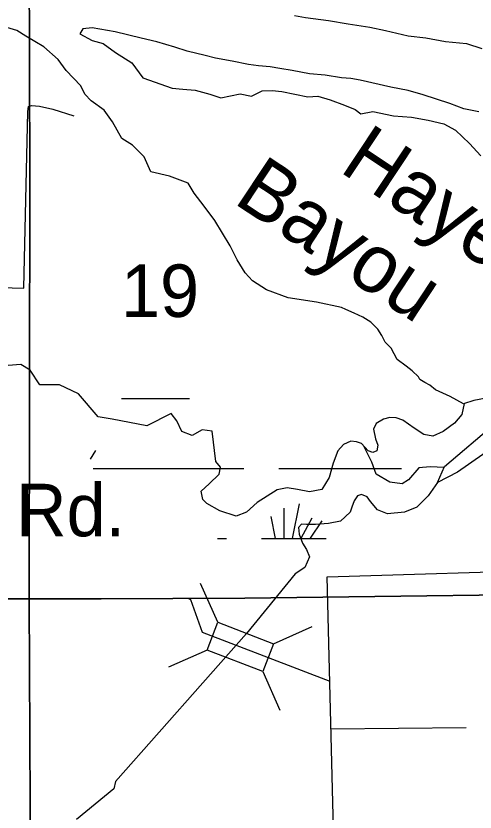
# Model space of a CAD drawing. Extents: x 380424 to 701066, y 1117407 to 1412949.
# Drawn here: x 509751 to 513687, y 1213376 to 1220200 of the extents above; entities that cross this region are included whole.
import ezdxf

# ---------------------------------------------------------------- set-up
doc = ezdxf.new("R2010")
doc.units = 0
for name, color, linetype in [('Bayou and Harbor etc Text', 7, 'Continuous'), ('Bridges', 7, 'Continuous'), ('Bridges and Drawbridges Local Roads', 7, 'Continuous'), ('Local Roads Improved', 7, 'Continuous'), ('Local Roads Paved', 7, 'Continuous'), ('Local Roads Related Text', 7, 'Continuous'), ('Narrow Canals', 7, 'Continuous'), ('Narrow River Creek and Branch and Slough', 7, 'Continuous'), ('Section Lines', 7, 'Continuous'), ('Section Numbers', 7, 'Continuous'), ('Swamps', 7, 'Continuous'), ('Township  and Range lines', 7, 'Continuous'), ('Wide Rivers and Canals', 7, 'Continuous')]:
    doc.layers.add(name, color=color, linetype=linetype)

msp = doc.modelspace()

# ---------------------------------------------------------------- linework, layer by layer
at = {"layer": 'Bridges'}
msp.add_line((511867.1, 1214580.2), (512013.8, 1214249.2), dxfattribs=at)
at = {"layer": 'Bridges and Drawbridges Local Roads'}
for p, q in [((511481.5, 1215003.3), (511334.7, 1215334.3)), ((511959.2, 1214819.1), (512290.1, 1214965.8)), ((511389.4, 1214764.4), (511058.4, 1214617.7))]:
    msp.add_line(p, q, dxfattribs=at)
msp.add_lwpolyline([(511867.1, 1214580.2), (511389.4, 1214764.4), (511481.5, 1215003.3), (511959.2, 1214819.1)], close=True, dxfattribs=at)
at = {"layer": 'Local Roads Improved'}
msp.add_lwpolyline([(512451.7, 1214090.5), (513610.1, 1214102.7)], dxfattribs=at)
at = {"layer": 'Local Roads Paved'}
for points in [[(502790.1, 1217967.6), (503282.2, 1218027.5), (503544.6, 1218050.6), (504315.7, 1218061.3), (505268.6, 1218007.6), (507078.4, 1217943.3), (509819.8, 1217866.8), (509851.9, 1219380), (509859.9, 1219422.9), (509884, 1219433.6), (509953.6, 1219425.6), (510066.1, 1219401.5), (510248.1, 1219342.5)], [(505215.7, 1218010.6), (505227.2, 1215300), (505249.7, 1215221.2), (505328.5, 1215198.7), (511122.7, 1215209.9), (511223.9, 1215209.9), (511246.4, 1215198.7), (511347.7, 1214917.2), (512441.2, 1214498.2)], [(512485.7, 1212776), (512418.1, 1215391.9), (514480.4, 1215455.2), (514485.7, 1215919.3), (515187.2, 1215945.7)]]:
    msp.add_lwpolyline(points, dxfattribs=at)
at = {"layer": 'Narrow Canals'}
msp.add_lwpolyline([(510604.8, 1213639.2), (510591.5, 1213576.9), (510269.5, 1213312.9)], dxfattribs=at)
at = {"layer": 'Narrow River Creek and Branch and Slough'}
for points in [[(513592.9, 1216877.5), (513573.1, 1216783.4), (513509.9, 1216710.5), (513412.8, 1216637.6), (513325.4, 1216598.8), (513247.7, 1216613.4), (513165.2, 1216666.8), (513068, 1216734.8), (513009.8, 1216754.3), (512956.4, 1216759.1), (512902.9, 1216744.5), (512839.8, 1216705.7), (512815.5, 1216657.1), (512835, 1216574.5), (512854.4, 1216521), (512844.7, 1216472.5), (512810.7, 1216457.9), (512771.8, 1216472.5), (512713.6, 1216535.6), (512669.9, 1216550.2), (512621.3, 1216555), (512558.2, 1216525.9), (512509.6, 1216472.5), (512470.8, 1216365.6), (512436.8, 1216244.1), (512373.6, 1216142.1), (512266.8, 1216122.6), (512164.8, 1216142.1), (512077.4, 1216156.6), (511990, 1216137.2), (511820.1, 1216030.3), (511727.8, 1215947.7), (511640.4, 1215913.7), (511499.6, 1215957.4), (511387.9, 1216020.6), (511353.9, 1216054.6), (511339.3, 1216127.5), (511407.3, 1216190.7), (511494.7, 1216273.3), (511504.4, 1216331.6), (511465.6, 1216380.1), (511432.2, 1216641.5), (511349, 1216651.8), (511261.6, 1216603.2), (511174.2, 1216637.2), (511130.5, 1216729.5), (511082, 1216792.7), (510873.2, 1216685.8), (510577, 1216744.1), (510455.6, 1216763.5), (510287.6, 1216962.1), (510125.1, 1217038), (509955.4, 1217037.9), (509872.3, 1217164.4), (509792.8, 1217211.3), (509535.4, 1217193.3)], [(513421.6, 1216331.1), (513301.1, 1216336.1), (513204, 1216326.4), (513116.6, 1216224.4), (513063.2, 1216190.3), (512956.4, 1216204.9), (512839.8, 1216272.9), (512801, 1216375), (512767, 1216443), (512734.9, 1216512.4)], [(513365, 1216201.6), (513286.6, 1216088.3), (513189.4, 1215991.1), (513082.6, 1215947.4), (512936.9, 1215932.8), (512849.5, 1215966.8), (512791.3, 1216039.7), (512762.1, 1216078.6), (512713.6, 1216098), (512679.6, 1216088.3), (512650.4, 1216044.6), (512631, 1215991.1), (512616.4, 1215947.4), (512533.9, 1215869.7), (512431.9, 1215850.2), (512320.2, 1215840.5), (512242.5, 1215840.5), (512198.8, 1215845.4), (512174.6, 1215816.2), (512179.4, 1215757.9), (512208.5, 1215680.2), (512242.5, 1215626.7), (512266.8, 1215563.6), (512228, 1215471.3), (512145.4, 1215417.8), (511728.5, 1214908), (510604.8, 1213639.2)]]:
    msp.add_lwpolyline(points, dxfattribs=at)
at = {"layer": 'Section Lines'}
for points in [[(515309.9, 1220725.1), (515284.3, 1219770.4), (515295.4, 1215254.2), (515283.1, 1215255), (511714.7, 1215208.7), (509865.2, 1215200.2), (509871, 1218813.5), (509863.2, 1220734.2), (509863.3, 1220740.5), (512559.5, 1220759.1)], [(509863.3, 1220740.5), (509863.2, 1220734.2), (509871, 1218813.5), (509865.2, 1215200.2), (504538.9, 1215228.4), (504526.4, 1215228.5), (504536.7, 1218569.9), (504567, 1220709.6), (504567.1, 1220724.9), (507631.2, 1220745.9)], [(509865.2, 1215200.2), (509865.1, 1215191.9), (509873.4, 1213443.8), (509852.9, 1209857), (509852.9, 1209843.2), (504535.8, 1209875.4), (504528.3, 1211810), (504526.4, 1215208.3), (504526.4, 1215228.5), (504538.9, 1215228.4)], [(515295.4, 1215254.2), (515295.9, 1213262.8), (515283.8, 1209842.4), (509862.7, 1209843.1), (509852.9, 1209843.2), (509852.9, 1209857), (509873.4, 1213443.8), (509865.1, 1215191.9), (509865.2, 1215200.2), (511714.7, 1215208.7), (515283.1, 1215255)]]:
    msp.add_lwpolyline(points, close=True, dxfattribs=at)
at = {"layer": 'Swamps'}
for p, q in [((511255.4, 1216322.4), (511705.4, 1216322.4)), ((512005.4, 1216322.4), (513055.4, 1216322.4)), ((512046.4, 1215981), (512046.4, 1215722.4)), ((512179.3, 1216017.2), (512120.3, 1215722.5)), ((511937.6, 1215908.5), (511974.8, 1215722.4)), ((512288, 1215896.4), (512194, 1215721.8)), ((512372.6, 1215872.2), (512273.3, 1215723.3))]:
    msp.add_line(p, q, dxfattribs=at)
for points in [[(510655.4, 1216922.4), (511239.6, 1216922.4)], [(510432, 1216476.3), (510387.4, 1216400)], [(510413.3, 1216322.4), (511255.4, 1216322.4)], [(511478.3, 1215722.4), (511555.4, 1215722.4)], [(511855.4, 1215722.4), (512410.5, 1215722.4)]]:
    msp.add_lwpolyline(points, dxfattribs=at)
at = {"layer": 'Township  and Range lines'}
for p, q in [((509863.2, 1220734.2), (509871, 1218813.5)), ((509871, 1218813.5), (509865.2, 1215200.2)), ((509865.2, 1215200.2), (509865.1, 1215191.9)), ((509865.1, 1215191.9), (509873.4, 1213443.8)), ((509873.4, 1213443.8), (509852.9, 1209857))]:
    msp.add_line(p, q, dxfattribs=at)
at = {"layer": 'Wide Rivers and Canals'}
for points in [[(512138.3, 1220203.3), (512233.5, 1220187.5), (512430.5, 1220162), (512598.8, 1220133.4), (512786.2, 1220104.9), (512919.6, 1220076.3), (513113.3, 1220028.6), (513265.8, 1220012.7), (513434.1, 1219980.9), (513615.1, 1219965), (513745.4, 1219920.6)], [(514021.2, 1216968.8), (513676.5, 1216902.9), (513587.5, 1216875.9), (513472.9, 1216937.6), (513347.9, 1216994.4), (513300.9, 1217036.1), (513257, 1217056.9), (513215, 1217084.2), (513203.6, 1217106.9), (513149.1, 1217159.2), (513097.9, 1217199), (513018.4, 1217255.8), (512967.3, 1217352.5), (512916.1, 1217403.6), (512887.7, 1217461.7), (512852.9, 1217515.2), (512794.1, 1217574.1), (512724.6, 1217616.9), (512649.7, 1217651.7), (512580.1, 1217683.8), (512542.7, 1217702.5), (512328.7, 1217748), (512085.4, 1217782.8), (511898.2, 1217852.3), (511780.5, 1217929.9), (511716.3, 1217999.5), (511646.8, 1218109.2), (511587.9, 1218229.6), (511456.9, 1218446.7), (511365.9, 1218569.7), (511280.4, 1218682.1), (511226.9, 1218767.7), (511066.4, 1218826.6), (510907.5, 1218864.9), (510849.7, 1218993.5), (510751.3, 1219093.3), (510658.9, 1219149.8), (510577.5, 1219291.2), (510506.5, 1219392.9), (510395.5, 1219471.9), (510342.8, 1219529.3), (510307.8, 1219600.3), (510244.4, 1219666), (510181.5, 1219731.6), (510113.2, 1219827.3), (509990.3, 1219933.9), (509834.5, 1220026.8), (509758, 1220076), (509673.3, 1220100.6)], [(513720, 1219377.3), (513589.7, 1219402.7), (513472.2, 1219450.3), (513243.5, 1219523.4), (513113.3, 1219561.5), (512964, 1219590.1), (512703.6, 1219650.5), (512621, 1219663.2), (512541.6, 1219669.6), (512401.9, 1219691.8), (512268.5, 1219704.5), (512119.2, 1219733.1), (512014.4, 1219749), (511931.8, 1219764.9), (511830.2, 1219771.2), (511744.4, 1219783.9), (511604.7, 1219812.5), (511461.7, 1219838), (511372.8, 1219860.2), (511220.4, 1219898.3), (511112.4, 1219933.3), (510959.9, 1219977.8), (510823.3, 1220009.5), (510601, 1220064), (510405, 1220098.1), (510325.5, 1220089.6), (510299.9, 1220047), (510405, 1219990.1), (510498.8, 1219964.6), (510603.9, 1219887.8), (510745.9, 1219796.9), (510839.7, 1219669), (511089.6, 1219580.9), (511180.5, 1219572.4), (511288.5, 1219563.9), (511413.5, 1219529.8), (511507.2, 1219498.5), (511674.8, 1219532.6), (511771.4, 1219512.7), (511862.3, 1219558.2), (511947.5, 1219561.1), (512029.9, 1219552.5), (512254.3, 1219507.1), (512339.5, 1219512.7), (512444.6, 1219481.5), (512566.8, 1219436), (512660.5, 1219399.1), (512708.8, 1219362.1), (512811, 1219382), (512987.2, 1219345.1), (513143.4, 1219333.7), (513285.4, 1219305.3), (513418.9, 1219274), (513518.4, 1219220.1), (513640.5, 1219106.4), (513737.1, 1219001.2)], [(513998.4, 1216613.6), (513535.4, 1216289.7), (513365, 1216201.6), (513424.6, 1216338), (513862.1, 1216710.2)]]:
    msp.add_lwpolyline(points, dxfattribs=at)

# ---------------------------------------------------------------- texts
at = {"layer": 'Bayou and Harbor etc Text'}
for s, p in [('Hayes', (512512.6, 1218873.7)), ('Bayou', (511605, 1218603.3))]:
    msp.add_text(s, height=500, rotation=326.45682, dxfattribs=at).set_placement(p)
at = {"layer": 'Local Roads Related Text'}
msp.add_text('Stephens Rd.', height=450, dxfattribs=at).set_placement((507040.5, 1215740))
at = {"layer": 'Section Numbers'}
msp.add_text('19', height=450, rotation=0.00029, dxfattribs=at).set_placement((510651.8, 1217620))

doc.saveas('drawing.dxf')
